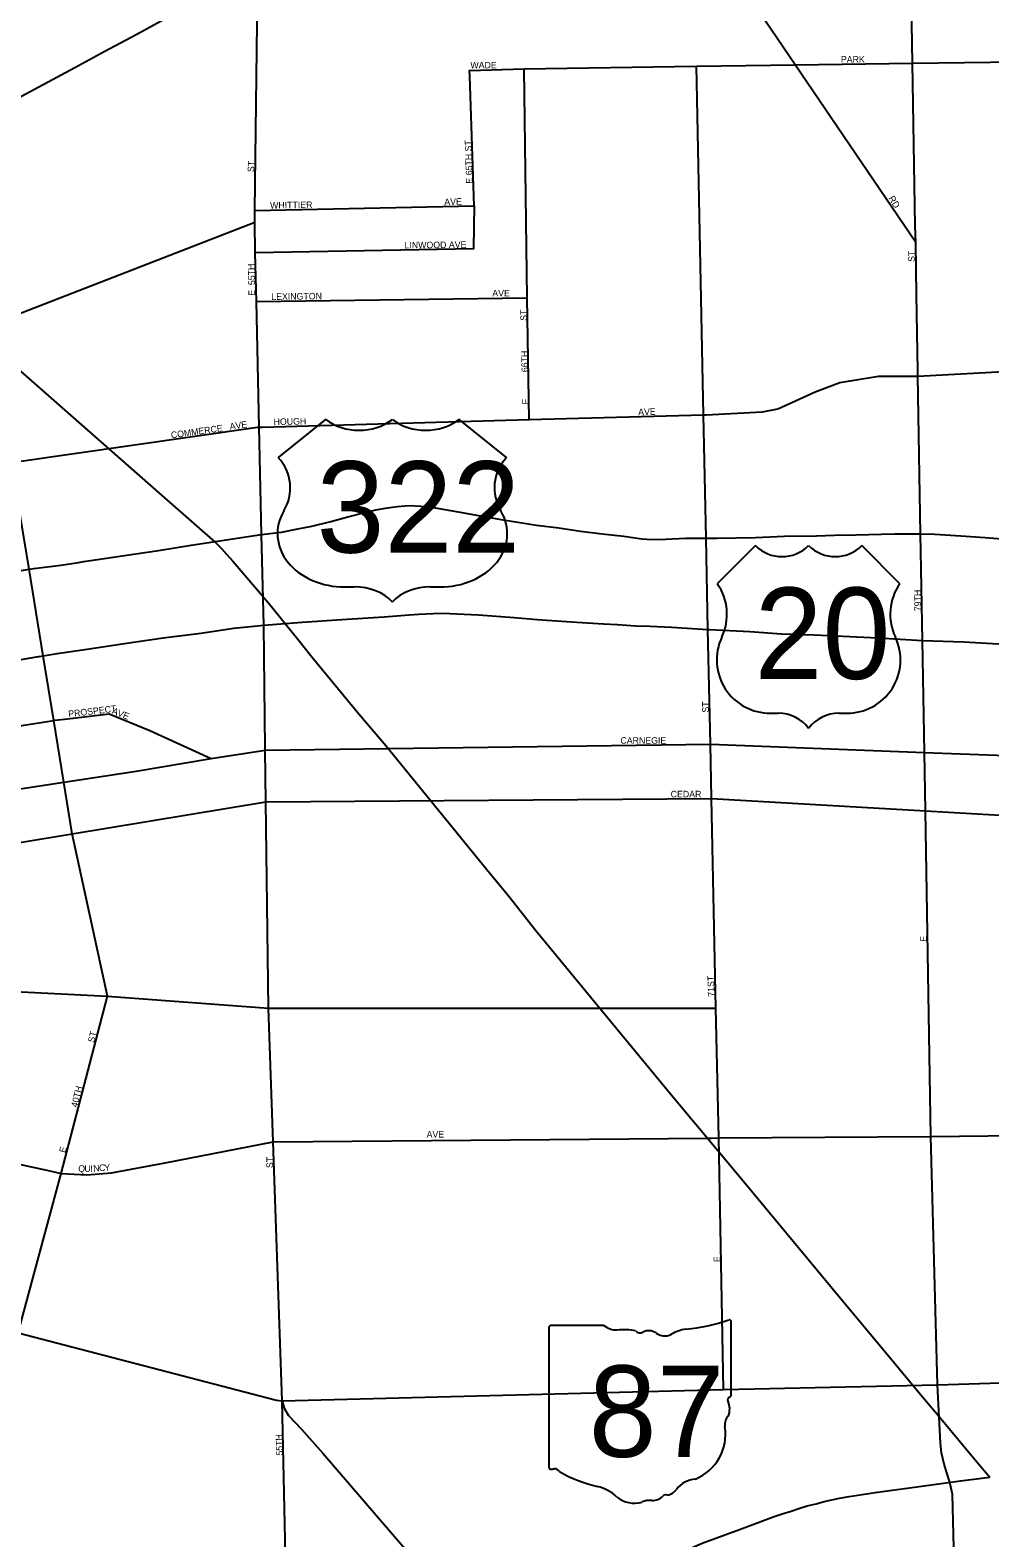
# Model space of a CAD drawing. Extents: x 2010165 to 2382125, y 1060529 to 1407316.
# Drawn here: x 2199167 to 2206485, y 1270754 to 1282247 of the extents above; entities that cross this region are included whole.
import ezdxf

# ---------------------------------------------------------------- set-up
doc = ezdxf.new("R2010")
doc.units = 0
for name, color, linetype in [('GM_X_City_Street', 7, 'Continuous'), ('GM_X_City_Street_Text', 7, 'Continuous'), ('GM_X_Rail_Line', 7, 'Continuous'), ('GM_X_State_Location', 7, 'Continuous'), ('GM_X_State_Route', 7, 'Continuous'), ('GM_X_State_Shield', 7, 'Continuous'), ('GM_X_US_Location', 7, 'Continuous'), ('GM_X_US_Route', 7, 'Continuous'), ('GM_X_US_Shield', 7, 'Continuous')]:
    doc.layers.add(name, color=color, linetype=linetype)

msp = doc.modelspace()

# ---------------------------------------------------------------- linework, layer by layer
at = {"layer": 'GM_X_City_Street'}
for points in [[(2205919, 1280629), (2205000, 1281983), (2204176, 1283198), (2202675, 1285411)], [(2199077, 1272316), (2199405, 1273531), (2199757, 1274882), (2199488, 1276121), (2199424, 1276515), (2199347, 1276984), (2199267, 1277477), (2199159, 1278137), (2199026, 1278951), (2198913, 1279951), (2198889, 1280010), (2198106, 1281211), (2197516, 1282141), (2197025, 1282916), (2196407, 1283843)], [(2200960, 1276773), (2200948, 1277712), (2200932, 1278401), (2200914, 1279221), (2200892, 1280177), (2200883, 1280550), (2200880, 1280784), (2200880, 1280871), (2200904, 1282710)], [(2205916, 1280756), (2205895, 1281994), (2205884, 1282600), (2205884, 1282600)], [(2202517, 1281939), (2202517, 1281939), (2202934, 1281951)], [(2202552, 1280908), (2202519, 1281897), (2202517, 1281939)], [(2202934, 1281951), (2204247, 1281973), (2205000, 1281983), (2205895, 1281994), (2209270, 1282037)], [(2202971, 1279279), (2202958, 1280207), (2202934, 1281951)], [(2204299, 1279439), (2204247, 1281973)], [(2200880, 1280871), (2202552, 1280908)], [(2202552, 1280908), (2202547, 1280585)], [(2192079, 1277394), (2192139, 1277429), (2192256, 1277494), (2192381, 1277541), (2193054, 1277782), (2193377, 1277898), (2194000, 1278121), (2195091, 1278534), (2195674, 1278761), (2196371, 1279031), (2198889, 1280010), (2200880, 1280784)], [(2205926, 1280229), (2205919, 1280629), (2205916, 1280756), (2205916, 1280756)], [(2202547, 1280585), (2202547, 1280584), (2202547, 1280579), (2200883, 1280550)], [(2205936, 1279649), (2205926, 1280229), (2205926, 1280229)], [(2200892, 1280177), (2202958, 1280207)], [(2205420, 1279573), (2205635, 1279608), (2205936, 1279608), (2207201, 1279678), (2207637, 1279689), (2207884, 1279701), (2208085, 1279760), (2208238, 1279807), (2208782, 1279946), (2209522, 1280141), (2209713, 1280190), (2209796, 1280202), (2209859, 1280205), (2209902, 1280202)], [(2206085, 1271920), (2206035, 1273814), (2205993, 1276295), (2205986, 1276740), (2205971, 1277595), (2205957, 1278406), (2205936, 1279608), (2205936, 1279649), (2205936, 1279649)], [(2204322, 1279315), (2204752, 1279337), (2204869, 1279360), (2204975, 1279407), (2205152, 1279490), (2205341, 1279560), (2205418, 1279573), (2205420, 1279573)], [(2204454, 1271884), (2204418, 1273802), (2204396, 1274790), (2204362, 1276390), (2204354, 1276803), (2204335, 1277679), (2204321, 1278375), (2204301, 1279313), (2204299, 1279439), (2204299, 1279439)], [(2202971, 1279279), (2204301, 1279313), (2204322, 1279315)], [(2199026, 1278951), (2200901, 1279220), (2200914, 1279221), (2200927, 1279221), (2200936, 1279221)], [(2200936, 1279221), (2202971, 1279279)], [(2194795, 1276268), (2194809, 1276270), (2195620, 1276397), (2195639, 1276400), (2195928, 1276445), (2196115, 1276475), (2196771, 1276582), (2199347, 1276984), (2199358, 1276986), (2199452, 1276997)], [(2199452, 1276997), (2199453, 1276997), (2199771, 1277036), (2200079, 1276907), (2200548, 1276695)], [(2195317, 1275884), (2195584, 1275925), (2195898, 1275974), (2196858, 1276121), (2198056, 1276306), (2199424, 1276515), (2199975, 1276599), (2200548, 1276695), (2200960, 1276759), (2204354, 1276803), (2205986, 1276740), (2208330, 1276654), (2208438, 1276656), (2209594, 1276684), (2210249, 1276699), (2211016, 1276661), (2211607, 1276646), (2211689, 1276641), (2211783, 1276635), (2211800, 1276631)], [(2201132, 1269803), (2201089, 1271799), (2201020, 1273773), (2200985, 1274790), (2200965, 1276364), (2200960, 1276759), (2200960, 1276773)], [(2195173, 1275564), (2195260, 1275543), (2195321, 1275532), (2195349, 1275530), (2195377, 1275532), (2196924, 1275770), (2197063, 1275779), (2197588, 1275813), (2197890, 1275856), (2199488, 1276121), (2200965, 1276364), (2204362, 1276390), (2205993, 1276295), (2208450, 1276154), (2211023, 1276017), (2211424, 1275997), (2211694, 1275984), (2211875, 1275975), (2211880, 1275974), (2212100, 1275965), (2212268, 1275955), (2212357, 1275951)], [(2197029, 1275019), (2197029, 1275019), (2199757, 1274882), (2200985, 1274790), (2203543, 1274790), (2203543, 1274790)], [(2203543, 1274790), (2203810, 1274790)], [(2203810, 1274790), (2203810, 1274790), (2204396, 1274790)], [(2204361, 1273801), (2204418, 1273802), (2206035, 1273814), (2207340, 1273827), (2208467, 1273837), (2211043, 1273900)], [(2197781, 1273883), (2199317, 1273550)], [(2201020, 1273773), (2204336, 1273801), (2204361, 1273801)], [(2199317, 1273550), (2199405, 1273531), (2199599, 1273522), (2199788, 1273536), (2200197, 1273613), (2201020, 1273773)], [(2206341, 1264229), (2206341, 1264229), (2206303, 1265699), (2206293, 1267834), (2206290, 1268797), (2206283, 1268894), (2206267, 1269019), (2206239, 1269212), (2206216, 1270378), (2206210, 1270677), (2206200, 1271086), (2206179, 1271176), (2206136, 1271315), (2206115, 1271401), (2206109, 1271475), (2206085, 1271920)]]:
    msp.add_lwpolyline(points, dxfattribs=at)
at = {"layer": 'GM_X_Rail_Line'}
for points in [[(2198457, 1280207), (2199475, 1279312), (2200232, 1278647), (2200580, 1278340), (2200625, 1278295), (2200664, 1278252), (2200714, 1278197), (2200983, 1277884), (2201209, 1277604), (2201314, 1277469), (2201674, 1277034), (2201878, 1276793), (2202650, 1275849), (2202816, 1275646), (2203024, 1275382), (2203474, 1274835), (2204063, 1274124), (2204590, 1273489), (2205283, 1272658), (2205736, 1272111), (2205934, 1271873), (2206111, 1271663), (2206385, 1271332), (2206485, 1271215)], [(2201539, 1269634), (2202808, 1270104), (2203216, 1270286), (2203742, 1270480), (2203878, 1270525), (2204065, 1270615), (2204292, 1270714), (2204576, 1270817), (2204839, 1270915), (2204902, 1270936), (2204969, 1270958), (2205029, 1270978), (2205091, 1270997), (2205159, 1271014), (2205221, 1271031), (2205338, 1271055), (2205413, 1271069), (2205609, 1271098), (2205983, 1271150), (2206261, 1271187), (2206485, 1271215)]]:
    msp.add_lwpolyline(points, dxfattribs=at)
at = {"layer": 'GM_X_State_Route'}
msp.add_lwpolyline([(2201089, 1271799), (2204454, 1271884), (2206085, 1271920), (2206727, 1271939), (2207373, 1271946)], dxfattribs=at)
at = {"layer": 'GM_X_State_Shield'}
for p, q in [((2204513, 1271845), (2204513, 1272397)), ((2203121, 1272353), (2203121, 1271296)), ((2203542, 1272371), (2203135, 1272371)), ((2204513, 1271845), (2204513, 1271845))]:
    msp.add_line(p, q, dxfattribs=at)
for centre, radius, start, end in [((2204017, 1273812), 1476, 275.8445, 288.9065), ((2204498, 1272400), 15.5, 351.8621, 97.738), ((2203137, 1272355), 16.1, 98.1301, 188.1301), ((2203639, 1272494), 156, 231.6195, 271.1119), ((2203691, 1271778), 562, 80.4867, 94.9883), ((2203819, 1272361), 45.1, 219.7921, 297.1024), ((2203885, 1272239), 93.8, 54.4667, 119.1411), ((2204006, 1272406), 113, 233.8562, 294.8282), ((2204205, 1272049), 297, 97.3462, 120.7689), ((2204509, 1271804), 24, 107.944, 210.337), ((2204496, 1271843), 16.6, 289.6038, 7.7341), ((2204357, 1271734), 144, 340.033, 23.6496), ((2204100, 1271543), 369, 292.3089, 8.9858), ((2204568, 1271613), 105, 136.8065, 186.9296), ((2203137, 1271294), 16.3, 171.9584, 258.3066), ((2203139, 1271402), 124, 267.339, 280.6039), ((2203165, 1271236), 44.8, 29.7484, 93.2717), ((2203730, 1272185), 1066, 240.4129, 257.1985), ((2203412, 1270822), 334, 47.1842, 75.836), ((2204255, 1271000), 202, 94.4031, 142.5768), ((2203773, 1271230), 212, 230.7004, 286.2918), ((2203895, 1270865), 174, 85.6951, 111.2099), ((2203911, 1271151), 113, 268.777, 315.5493), ((2204013, 1271049), 31.8, 65.7517, 132.6484), ((2203999, 1271194), 119, 282.8732, 323.2771)]:
    msp.add_arc(centre, radius, start, end, dxfattribs=at)
at = {"layer": 'GM_X_US_Route'}
for points in [[(2195311, 1279717), (2195407, 1279771), (2195541, 1279844), (2195772, 1279968), (2198106, 1281211), (2199509, 1281962), (2199732, 1282083), (2199981, 1282217), (2200240, 1282358), (2200817, 1282683), (2200904, 1282710)], [(2201037, 1278415), (2201083, 1278421), (2201209, 1278445), (2201315, 1278466), (2201461, 1278500), (2201590, 1278536), (2201710, 1278567), (2201804, 1278589), (2201892, 1278606), (2201966, 1278615), (2202058, 1278624), (2202146, 1278619), (2202256, 1278604), (2202431, 1278575), (2202587, 1278547), (2202744, 1278520), (2202900, 1278494), (2203027, 1278472), (2203197, 1278452), (2203364, 1278428), (2203528, 1278408), (2203695, 1278388), (2203831, 1278370), (2203911, 1278365), (2204011, 1278366), (2204167, 1278374), (2204321, 1278375), (2204406, 1278375), (2204698, 1278379), (2204920, 1278388), (2205162, 1278393), (2205300, 1278396), (2205462, 1278400), (2205757, 1278406), (2205957, 1278406), (2206065, 1278404), (2206263, 1278393), (2206450, 1278379), (2206640, 1278365)], [(2199573, 1278195), (2199664, 1278209), (2199886, 1278242), (2200146, 1278281), (2200396, 1278320), (2200630, 1278355), (2200830, 1278386), (2200932, 1278401)], [(2200932, 1278401), (2201037, 1278415)], [(2197911, 1277884), (2197930, 1277886), (2197993, 1277890), (2198062, 1277900), (2198142, 1277913), (2198763, 1278049), (2199027, 1278116), (2199159, 1278137), (2199195, 1278143), (2199401, 1278169), (2199535, 1278189), (2199573, 1278195)], [(2202058, 1277789), (2202130, 1277795), (2202240, 1277800), (2202314, 1277803), (2202421, 1277798), (2202585, 1277789), (2202858, 1277768), (2203034, 1277754), (2203296, 1277737), (2203539, 1277722), (2203644, 1277715)], [(2199237, 1277472), (2199267, 1277477), (2199373, 1277495), (2199585, 1277526), (2199887, 1277570), (2200181, 1277614), (2200468, 1277651), (2200720, 1277687), (2200948, 1277712), (2201242, 1277733), (2201544, 1277753), (2201866, 1277775), (2202056, 1277789), (2202058, 1277789)], [(2203644, 1277715), (2203645, 1277715), (2203783, 1277705), (2203894, 1277703), (2204056, 1277695), (2204335, 1277679), (2204348, 1277678), (2204655, 1277662), (2204895, 1277645), (2205144, 1277636), (2205416, 1277624), (2205631, 1277613), (2205971, 1277595)], [(2205971, 1277595), (2206286, 1277583), (2206594, 1277567), (2206871, 1277554), (2207105, 1277543), (2207418, 1277531), (2207720, 1277517), (2208049, 1277503), (2208328, 1277492), (2208420, 1277498), (2208651, 1277512), (2209013, 1277524), (2209296, 1277537), (2209590, 1277549), (2209899, 1277561), (2210252, 1277574), (2210544, 1277588), (2210889, 1277601), (2210988, 1277606), (2210990, 1277606)], [(2195970, 1276936), (2196048, 1276948), (2196708, 1277046), (2197067, 1277105), (2197459, 1277172), (2197819, 1277231), (2198078, 1277272), (2198354, 1277322), (2198680, 1277376), (2199011, 1277434), (2199231, 1277471), (2199237, 1277472), (2199237, 1277472)], [(2197344, 1272762), (2197419, 1272750), (2197617, 1272703), (2198025, 1272601), (2199077, 1272316), (2201045, 1271802), (2201089, 1271799)], [(2201089, 1271799), (2201104, 1271742), (2201137, 1271685), (2201235, 1271582), (2201398, 1271399), (2202008, 1270691), (2202099, 1270592), (2202287, 1270461)]]:
    msp.add_lwpolyline(points, dxfattribs=at)
at = {"layer": 'GM_X_US_Shield'}
for p, q in [((2201422, 1279280), (2201059, 1278990)), ((2202799, 1278990), (2202437, 1279280)), ((2204697, 1278317), (2204406, 1278027)), ((2205799, 1278027), (2205509, 1278317)), ((2201567, 1278003), (2201639, 1278003)), ((2202219, 1278003), (2202292, 1278003)), ((2204813, 1277040), (2204871, 1277040)), ((2205335, 1277040), (2205393, 1277040))]:
    msp.add_line(p, q, dxfattribs=at)
for centre, radius, start, end in [((2204900, 1278524), 290, 225.573, 314.427), ((2205306, 1278524), 290, 225.573, 314.427), ((2204074, 1277794), 406, 334.5471, 35.0009), ((2206131, 1277794), 406, 144.9991, 205.4529), ((2204808, 1277446), 406, 154.8319, 270.6383), ((2205397, 1277446), 406, 269.3617, 25.1681), ((2204871, 1276750), 290, 36.8699, 90), ((2205335, 1276750), 290, 90, 143.1301)]:
    msp.add_arc(centre, radius, start, end, dxfattribs=at)
for centre, major_axis, start_param, end_param in [((2201675, 1279487), (-363, 0), 0.795399, 2.346194), ((2202183, 1279487), (-363, 0), 0.795399, 2.346194), ((2200643, 1278757), (508, 0), 5.838949, 6.894067), ((2203215, 1278757), (-508, 0), 5.672304, 6.727422), ((2201561, 1278409), (508, 0), 2.702327, 4.723529), ((2202297, 1278409), (-508, 0), 1.559657, 3.580859), ((2201639, 1277713), (-363, 0), 3.785094, 4.712389), ((2202219, 1277713), (-363, 0), 4.712389, 5.639684)]:
    msp.add_ellipse(centre, major_axis=major_axis, ratio=0.8, start_param=start_param, end_param=end_param, dxfattribs=at)

# ---------------------------------------------------------------- texts
at = {"layer": 'GM_X_City_Street_Text'}
for s, rotation, p in [('PARK', 0, (2205349, 1281999)), ('WADE', 0, (2202524, 1281955)), ('E 65TH ST', 91.789, (2202541, 1281078)), ('ST', 86.4254, (2200874, 1281163)), ('WHITTIER', 0.8579, (2200997, 1280886)), ('AVE', 1.9739, (2202326, 1280912)), ('RD', 302.0128, (2205709, 1280965)), ('LINWOOD AVE', 0.5865, (2202022, 1280582)), ('ST', 90, (2205912, 1280480)), ('55TH', 91.7891, (2200882, 1280304)), ('E', 90, (2200882, 1280221)), ('LEXINGTON', 0.7158, (2201006, 1280190)), ('AVE', 0, (2202691, 1280217)), ('ST', 90, (2202955, 1280031)), ('66TH', 91.3632, (2202964, 1279640)), ('E', 90, (2202968, 1279393)), ('HOUGH', 1.1495, (2201024, 1279236)), ('AVE', 1.9739, (2203804, 1279310)), ('COMMERCE', 8.0285, (2200244, 1279134)), ('AVE', 7.8556, (2200692, 1279200)), ('79TH', 91.3632, (2205960, 1277818)), ('ST', 90, (2204341, 1277044)), ('PROSPECT', 6.613, (2199461, 1277009)), ('AVE', 337.8311, (2199787, 1277039)), ('CARNEGIE', 0, (2203668, 1276807)), ('CEDAR', 0, (2204051, 1276398)), ('E', 90, (2206004, 1275297)), ('71ST', 91.4367, (2204385, 1274879)), ('ST', 75.9734, (2199655, 1274525)), ('40TH', 76.2954, (2199527, 1274032)), ('AVE', 0, (2202190, 1273805)), ('E', 74.0628, (2199435, 1273685)), ('Q', 356.6977, (2199533, 1273545)), ('U', 0.4995, (2199581, 1273543)), ('I', 3.801, (2199628, 1273543)), ('N', 3.9414, (2199650, 1273544)), ('C', 4.0201, (2199694, 1273548)), ('Y', 5.1646, (2199735, 1273550)), ('ST', 90, (2201019, 1273572)), ('E', 90, (2204429, 1272855)), ('55TH', 91.7891, (2201094, 1271381))]:
    msp.add_text(s, height=50, rotation=rotation, dxfattribs=at).set_placement(p)
at = {"layer": 'GM_X_State_Location'}
for s in ['s', 'r']:
    msp.add_text(s, height=1, dxfattribs=at).set_placement((2203801, 1271755))
msp.add_text('87', height=1, rotation=0, dxfattribs=at).set_placement((2203549, 1271682))
at = {"layer": 'GM_X_State_Shield'}
msp.add_text('87', height=696.1, dxfattribs=at).set_placement((2203426, 1271371))
at = {"layer": 'GM_X_US_Location'}
for s, p in [('0', (2201930, 1278612)), ('/', (2201930, 1278612)), ('0', (2205102, 1277644)), ('/', (2205102, 1277644))]:
    msp.add_text(s, height=1, dxfattribs=at).set_placement(p)
for s, p in [('322', (2201622, 1278405)), ('20', (2204896, 1277437))]:
    msp.add_text(s, height=1, rotation=0, dxfattribs=at).set_placement(p)
at = {"layer": 'GM_X_US_Shield'}
for s, p in [('322', (2201351, 1278264)), ('20', (2204691, 1277301))]:
    msp.add_text(s, height=696.1, dxfattribs=at).set_placement(p)

doc.saveas('drawing.dxf')
